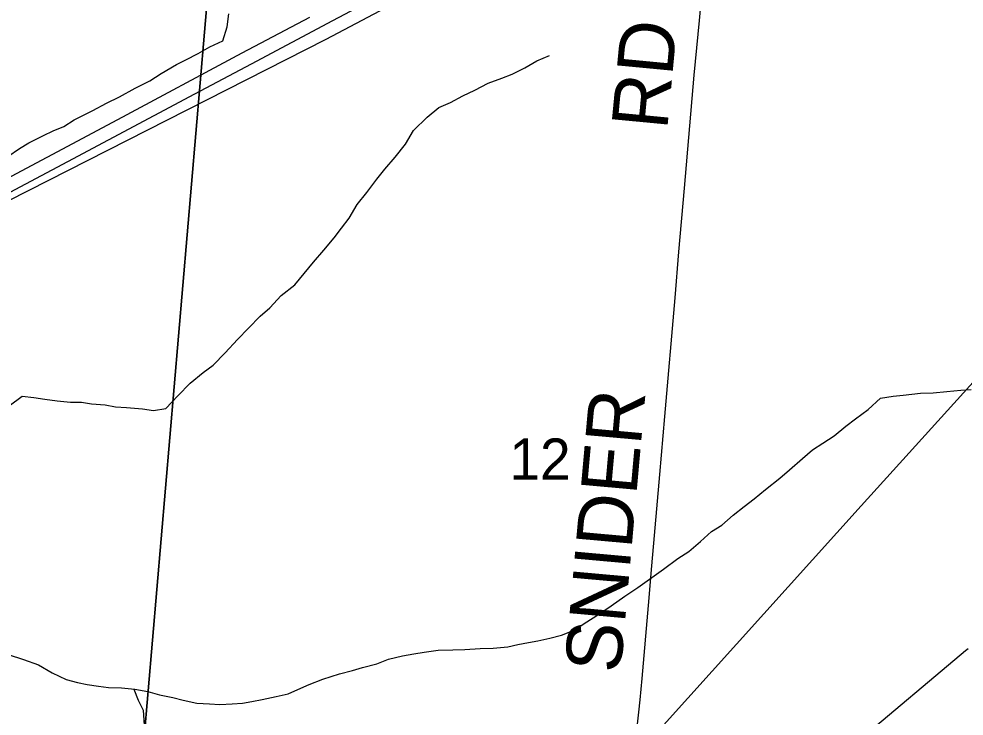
# Model space of a CAD drawing. Extents: x 0 to 1134, y 0 to 440.
# Drawn here: x 838.269 to 839.228, y 358.846 to 359.553 of the extents above; entities that cross this region are included whole.
import ezdxf

# ---------------------------------------------------------------- set-up
doc = ezdxf.new("R2010")
doc.units = 0
for name, color, linetype in [('GM_X_County_Road', 7, 'Continuous'), ('GM_X_Interstate_Route', 7, 'Continuous'), ('GM_X_Minor_River', 7, 'Continuous'), ('GM_X_Rail_Line', 7, 'Continuous'), ('GM_X_Section', 7, 'Continuous'), ('GM_X_Section_Text', 7, 'Continuous'), ('GM_X_State_Route', 7, 'Continuous'), ('GM_X_Township_Road', 7, 'Continuous'), ('GM_X_Township_Road_Text', 7, 'Continuous')]:
    doc.layers.add(name, color=color, linetype=linetype)

msp = doc.modelspace()

# ---------------------------------------------------------------- linework, layer by layer
at = {"layer": 'GM_X_County_Road'}
msp.add_lwpolyline([(839.13643, 358.83392), (839.14416, 358.84036), (839.20593, 358.89231), (839.22974, 358.91225), (839.23233, 358.91443)], dxfattribs=at)
at = {"layer": 'GM_X_Interstate_Route'}
for points in [[(838.18791, 359.33925), (838.21685, 359.3548), (838.31839, 359.40869), (838.44733, 359.47721), (838.50497, 359.50775), (838.58723, 359.55157), (838.6613, 359.59091), (838.80117, 359.66537), (838.89977, 359.71812), (838.92442, 359.73133), (838.94906, 359.74454), (838.96647, 359.75378), (838.99022, 359.76639), (839.06993, 359.80838), (839.18797, 359.87091), (839.26464, 359.912), (839.33609, 359.94968), (839.41001, 359.98933), (839.5265, 360.05106)], [(838.08677, 359.30107), (838.36926, 359.45135), (838.49524, 359.51878), (838.56391, 359.55503)]]:
    msp.add_lwpolyline(points, dxfattribs=at)
at = {"layer": 'GM_X_Minor_River'}
for points in [[(838.25737, 359.41372), (838.26919, 359.42191), (838.27871, 359.42747), (838.29354, 359.43487), (838.30343, 359.43968), (838.31444, 359.44409), (838.32473, 359.45079), (838.34375, 359.4604), (838.35745, 359.46782), (838.37075, 359.47409), (838.38674, 359.483), (838.40157, 359.49039), (838.413, 359.49783), (838.42861, 359.50711), (838.43812, 359.51192), (838.45067, 359.51821), (838.46247, 359.52489), (838.47578, 359.53117), (838.48011, 359.54513), (838.48179, 359.55837)], [(838.25878, 359.16059), (838.27213, 359.17028), (838.28383, 359.169), (838.29515, 359.16735), (838.3076, 359.16568), (838.32119, 359.16438), (838.33215, 359.16425), (838.34234, 359.16261), (838.35631, 359.16168), (838.36687, 359.15966), (838.37782, 359.15877), (838.39406, 359.15743), (838.40537, 359.15578), (838.41787, 359.1579), (838.43013, 359.17063), (838.44238, 359.18374), (838.45575, 359.19457), (838.46604, 359.20202), (838.47791, 359.21438), (838.49055, 359.22787), (838.50166, 359.23948), (838.51352, 359.25146), (838.52345, 359.26005), (838.53495, 359.27241), (838.54869, 359.28324), (838.55828, 359.29486), (838.56787, 359.30649), (838.57823, 359.31849), (838.58859, 359.33125), (838.59627, 359.341), (838.60395, 359.35114), (838.61206, 359.36506), (838.62204, 359.37707), (838.63203, 359.39058), (838.6401, 359.40072), (838.65083, 359.41309), (838.6612, 359.42623), (838.66931, 359.44015), (838.68308, 359.45362), (838.69492, 359.46333), (838.7067, 359.46849), (838.71925, 359.47515), (838.73142, 359.48107), (838.74512, 359.4881), (838.75879, 359.49324), (838.76942, 359.49728), (838.78235, 359.50356), (838.79453, 359.51061), (838.80745, 359.51613)], [(838.27336, 358.90314), (838.28842, 358.89766), (838.3023, 358.88953), (838.31658, 358.88291), (838.32826, 358.87974), (838.33806, 358.87773), (838.34938, 358.87607), (838.35957, 358.87481), (838.37279, 358.87427), (838.38638, 358.87297), (838.39958, 358.87054), (838.41126, 358.86736), (838.42483, 358.86454), (838.43538, 358.86176), (838.44933, 358.85894), (838.46217, 358.85803), (838.47275, 358.85752), (838.48523, 358.85812), (838.49582, 358.85875), (838.50529, 358.86053), (838.51552, 358.86268), (838.52992, 358.86554), (838.54205, 358.86842), (838.55193, 358.87285), (838.56333, 358.87763), (838.57738, 358.88315), (838.59408, 358.88862), (838.60735, 358.89187), (838.6176, 358.89516), (838.632, 358.89877), (838.64378, 358.90355), (838.65818, 358.90679), (838.66955, 358.90892), (838.68015, 358.91069), (838.69416, 358.91279), (838.70929, 358.91298), (838.72138, 358.91322), (838.73689, 358.91416), (838.75013, 358.91476), (838.76489, 358.9161), (838.77512, 358.91824), (838.78611, 358.92038), (838.79557, 358.92216), (838.8077, 358.92467), (838.81946, 358.92793), (838.83237, 358.93308), (838.84533, 358.94126), (838.85524, 358.94796), (838.8701, 358.95763), (838.88382, 358.96731), (838.89716, 358.97624), (838.91127, 358.9863), (838.92309, 358.99487), (838.93759, 359.00568), (838.94864, 359.01275), (838.96048, 359.02283), (838.97195, 359.03292), (838.98223, 359.03962), (838.9937, 359.04971), (839.00514, 359.05828), (839.01507, 359.06612), (839.02653, 359.07583), (839.04103, 359.08702), (839.05096, 359.09561), (839.06433, 359.10719), (839.07427, 359.11579), (839.08494, 359.12286), (839.09637, 359.13029), (839.10821, 359.14), (839.11812, 359.14746), (839.13071, 359.15678), (839.14333, 359.16837), (839.15621, 359.17048), (839.16643, 359.1715), (839.18383, 359.17355), (839.19669, 359.17378), (839.21069, 359.17512), (839.22507, 359.17646), (839.23529, 359.17709)], [(838.25793, 358.90826), (838.27336, 358.90314)], [(838.38548, 358.87306), (838.38965, 358.86194), (838.39481, 358.85165), (838.39576, 358.83648), (838.39487, 358.82588), (838.39322, 358.81453), (838.3904, 358.80055), (838.38712, 358.78013), (838.38549, 358.7703), (838.38346, 358.75896), (838.38258, 358.74873), (838.3817, 358.7389), (838.38042, 358.72679), (838.38068, 358.71693), (838.38053, 358.70518), (838.37847, 358.69119), (838.37718, 358.6787), (838.3774, 358.6662)]]:
    msp.add_lwpolyline(points, dxfattribs=at)
at = {"layer": 'GM_X_Rail_Line'}
for points in [[(837.45186, 358.95937), (838.5805, 359.53288), (839.88447, 360.22108), (840.05937, 360.30888), (840.40723, 360.49599), (840.56702, 360.60273), (840.72293, 360.70777)], [(837.872, 357.67552), (838.07086, 357.89478), (838.08639, 357.91201), (838.13085, 357.96133), (838.22846, 358.06901), (838.27309, 358.11839), (838.30743, 358.15606), (838.37529, 358.23147), (838.45229, 358.31602), (838.51091, 358.38087), (838.62323, 358.50533), (838.7198, 358.61197), (838.81649, 358.71904), (838.89031, 358.80085), (838.8984, 358.80927), (839.12381, 359.05896), (839.46789, 359.43891)]]:
    msp.add_lwpolyline(points, dxfattribs=at)
at = {"layer": 'GM_X_Section'}
for points in [[(837.51839, 359.73596), (838.46587, 359.64288), (838.38225, 358.66569), (837.4241, 358.7547)], [(839.44869, 359.55612), (839.46986, 359.55389), (839.36752, 358.56715), (838.38225, 358.66569), (838.46587, 359.64288)]]:
    msp.add_lwpolyline(points, close=True, dxfattribs=at)
at = {"layer": 'GM_X_State_Route'}
msp.add_lwpolyline([(838.18791, 359.33925), (838.21685, 359.3548), (838.31839, 359.40869), (838.44733, 359.47721), (838.50497, 359.50775), (838.58723, 359.55157), (838.6613, 359.59091), (838.80117, 359.66537), (838.89977, 359.71812), (838.92442, 359.73133), (838.94906, 359.74454), (838.96647, 359.75378), (838.99022, 359.76639), (839.06993, 359.80838), (839.18797, 359.87091), (839.26464, 359.912), (839.33609, 359.94968), (839.41001, 359.98933), (839.5265, 360.05106)], dxfattribs=at)
at = {"layer": 'GM_X_Township_Road'}
msp.add_lwpolyline([(838.89602, 358.83136), (838.89642, 358.83443), (838.89814, 358.84979), (838.89943, 358.8621), (838.9014, 358.88373), (838.9079, 358.95795), (838.91138, 358.99816), (838.91397, 359.02909), (838.9194, 359.09093), (838.9243, 359.14971), (838.93476, 359.27033), (838.93866, 359.31674), (838.94444, 359.38167), (838.95423, 359.49612), (838.95957, 359.55175), (838.96315, 359.58882), (838.96394, 359.59879)], dxfattribs=at)

# ---------------------------------------------------------------- texts
at = {"layer": 'GM_X_Section_Text'}
msp.add_text('12', height=0.041856, rotation=0.00001, dxfattribs=at).set_placement((838.76655, 359.08559))
at = {"layer": 'GM_X_Township_Road_Text'}
for s, rotation, p in [('RD', 84.58082, (838.92677, 359.43991)), ('SNIDER', 84.87401, (838.87927, 358.8884))]:
    msp.add_text(s, height=0.056818, rotation=rotation, dxfattribs=at).set_placement(p)

doc.saveas('drawing.dxf')
